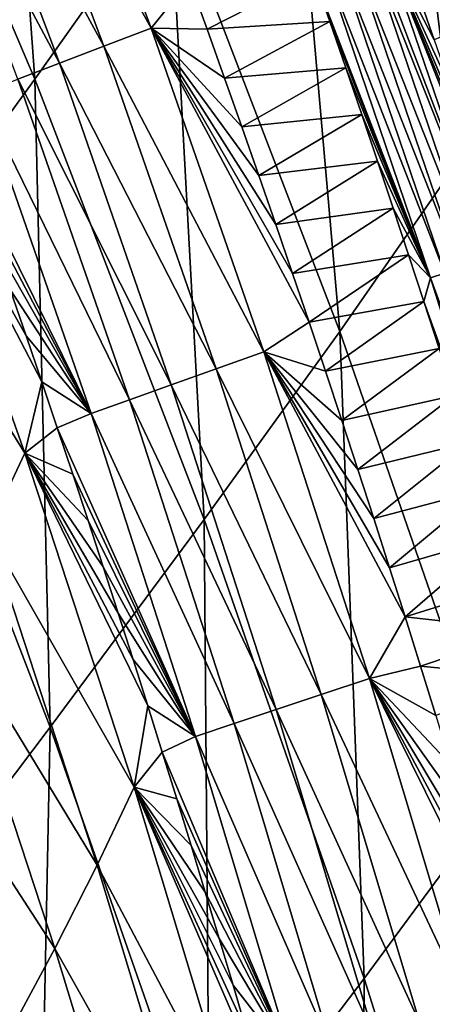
# Model space of a CAD drawing. Header units: millimetres. Extents: x -300 to 300, y -500 to 500.
# Tile 944 of 988: x 249 to 258, y 331 to 354. Entities that reach past the tile are written whole.
import ezdxf

# ---------------------------------------------------------------- set-up
doc = ezdxf.new("R2010")
doc.units = ezdxf.units.MM
doc.header["$LTSCALE"] = 81.481481
for name, color, linetype in [('19', 7, 'CONTINUOUS'), ('21', 7, 'CONTINUOUS'), ('23', 7, 'CONTINUOUS'), ('26', 7, 'CONTINUOUS'), ('29', 7, 'CONTINUOUS'), ('32', 7, 'CONTINUOUS')]:
    doc.layers.add(name, color=color, linetype=linetype)

msp = doc.modelspace()

# ---------------------------------------------------------------- linework, layer by layer
at = {"layer": '19', "color": 7, "linetype": 'CONTINUOUS'}
for points in [[(249.388, 352.32, 28.779), (248.369, 366.305, 24.643), (245.315, 361.912, 28.921), (249.388, 352.32, 28.779)], [(252.456, 356.657, 24.52), (248.369, 366.305, 24.643), (249.388, 352.32, 28.779), (252.456, 356.657, 24.52)], [(258.966, 350.381, 19.916), (257.308, 363.863, 15.264), (255.101, 360.508, 20.017), (258.966, 350.381, 19.916)], [(261.163, 353.709, 15.188), (257.308, 363.863, 15.264), (258.966, 350.381, 19.916), (261.163, 353.709, 15.188)], [(249.388, 352.32, 28.779), (245.315, 361.912, 28.921), (245.911, 347.509, 32.802), (249.388, 352.32, 28.779)], [(256.319, 346.575, 24.398), (255.101, 360.508, 20.017), (252.456, 356.657, 24.52), (256.319, 346.575, 24.398)], [(258.966, 350.381, 19.916), (255.101, 360.508, 20.017), (256.319, 346.575, 24.398), (258.966, 350.381, 19.916)], [(253.24, 342.302, 28.639), (252.456, 356.657, 24.52), (249.388, 352.32, 28.779), (253.24, 342.302, 28.639)], [(256.319, 346.575, 24.398), (252.456, 356.657, 24.52), (253.24, 342.302, 28.639), (256.319, 346.575, 24.398)], [(249.742, 337.574, 32.646), (249.388, 352.32, 28.779), (245.911, 347.509, 32.802), (249.742, 337.574, 32.646)], [(253.24, 342.302, 28.639), (249.388, 352.32, 28.779), (249.742, 337.574, 32.646), (253.24, 342.302, 28.639)], [(259.964, 336.053, 24.278), (258.966, 350.381, 19.916), (256.319, 346.575, 24.398), (259.964, 336.053, 24.278)], [(249.742, 337.574, 32.646), (245.911, 347.509, 32.802), (245.841, 332.401, 36.425), (249.742, 337.574, 32.646)], [(256.876, 331.852, 28.501), (256.319, 346.575, 24.398), (253.24, 342.302, 28.639), (256.876, 331.852, 28.501)], [(259.964, 336.053, 24.278), (256.319, 346.575, 24.398), (256.876, 331.852, 28.501), (259.964, 336.053, 24.278)], [(253.36, 327.215, 32.492), (253.24, 342.302, 28.639), (249.742, 337.574, 32.646), (253.36, 327.215, 32.492)], [(256.876, 331.852, 28.501), (253.24, 342.302, 28.639), (253.36, 327.215, 32.492), (256.876, 331.852, 28.501)], [(249.432, 322.151, 36.259), (249.742, 337.574, 32.646), (245.841, 332.401, 36.425), (249.432, 322.151, 36.259)], [(253.36, 327.215, 32.492), (249.742, 337.574, 32.646), (249.432, 322.151, 36.259), (253.36, 327.215, 32.492)], [(260.3, 320.963, 28.365), (259.964, 336.053, 24.278), (256.876, 331.852, 28.501), (260.3, 320.963, 28.365)], [(249.432, 322.151, 36.259), (245.841, 332.401, 36.425), (245.108, 316.672, 39.807), (249.432, 322.151, 36.259)], [(256.769, 316.426, 32.342), (256.876, 331.852, 28.501), (253.36, 327.215, 32.492), (256.769, 316.426, 32.342)], [(260.3, 320.963, 28.365), (256.876, 331.852, 28.501), (256.769, 316.426, 32.342), (260.3, 320.963, 28.365)]]:
    msp.add_3dface(points, dxfattribs=at)
at = {"layer": '21', "color": 7, "linetype": 'CONTINUOUS'}
for points in [[(249.163, 343.807, 10.129), (245.724, 349.378, 11.923), (246.57, 351.155, 10.093), (249.163, 343.807, 10.129)], [(249.163, 343.807, 10.129), (246.57, 351.155, 10.093), (249.548, 345.432, 8.819), (249.163, 343.807, 10.129)], [(249.548, 345.432, 8.819), (246.57, 351.155, 10.093), (249.191, 346.481, 8.81), (249.548, 345.432, 8.819)], [(249.191, 346.481, 8.81), (246.57, 351.155, 10.093), (248.829, 347.529, 8.801), (249.191, 346.481, 8.81)], [(248.321, 342.032, 11.942), (245.724, 349.378, 11.923), (249.163, 343.807, 10.129), (248.321, 342.032, 11.942)], [(249.902, 344.382, 8.828), (249.163, 343.807, 10.129), (249.548, 345.432, 8.819), (249.902, 344.382, 8.828)], [(250.253, 343.331, 8.837), (249.163, 343.807, 10.129), (249.902, 344.382, 8.828), (250.253, 343.331, 8.837)], [(251.647, 336.206, 10.169), (248.321, 342.032, 11.942), (249.163, 343.807, 10.129), (251.647, 336.206, 10.169)], [(251.647, 336.206, 10.169), (249.163, 343.807, 10.129), (251.957, 338.059, 8.883), (251.647, 336.206, 10.169)], [(251.957, 338.059, 8.883), (249.163, 343.807, 10.129), (251.623, 339.116, 8.874), (251.957, 338.059, 8.883)], [(251.623, 339.116, 8.874), (249.163, 343.807, 10.129), (251.285, 340.171, 8.865), (251.623, 339.116, 8.874)], [(251.285, 340.171, 8.865), (249.163, 343.807, 10.129), (250.945, 341.225, 8.856), (251.285, 340.171, 8.865)], [(250.945, 341.225, 8.856), (249.163, 343.807, 10.129), (250.601, 342.279, 8.846), (250.945, 341.225, 8.856)], [(250.601, 342.279, 8.846), (249.163, 343.807, 10.129), (250.253, 343.331, 8.837), (250.601, 342.279, 8.846)], [(250.809, 334.435, 11.964), (247.355, 340.122, 13.745), (248.321, 342.032, 11.942), (250.809, 334.435, 11.964)], [(250.809, 334.435, 11.964), (248.321, 342.032, 11.942), (251.647, 336.206, 10.169), (250.809, 334.435, 11.964)], [(249.846, 332.535, 13.751), (246.259, 338.078, 15.539), (247.355, 340.122, 13.745), (249.846, 332.535, 13.751)], [(249.846, 332.535, 13.751), (247.355, 340.122, 13.745), (250.809, 334.435, 11.964), (249.846, 332.535, 13.751)], [(248.752, 330.504, 15.528), (246.259, 338.078, 15.539), (249.846, 332.535, 13.751), (248.752, 330.504, 15.528)], [(252.288, 337.002, 8.892), (251.647, 336.206, 10.169), (251.957, 338.059, 8.883), (252.288, 337.002, 8.892)], [(252.616, 335.943, 8.901), (251.647, 336.206, 10.169), (252.288, 337.002, 8.892), (252.616, 335.943, 8.901)], [(254.021, 328.348, 10.212), (250.809, 334.435, 11.964), (251.647, 336.206, 10.169), (254.021, 328.348, 10.212)], [(254.021, 328.348, 10.212), (251.647, 336.206, 10.169), (254.518, 329.572, 8.956), (254.021, 328.348, 10.212)], [(254.518, 329.572, 8.956), (251.647, 336.206, 10.169), (254.209, 330.636, 8.947), (254.518, 329.572, 8.956)], [(254.209, 330.636, 8.947), (251.647, 336.206, 10.169), (253.896, 331.7, 8.938), (254.209, 330.636, 8.947)], [(253.896, 331.7, 8.938), (251.647, 336.206, 10.169), (253.581, 332.762, 8.929), (253.896, 331.7, 8.938)], [(253.581, 332.762, 8.929), (251.647, 336.206, 10.169), (253.262, 333.823, 8.92), (253.581, 332.762, 8.929)], [(253.262, 333.823, 8.92), (251.647, 336.206, 10.169), (252.94, 334.884, 8.911), (253.262, 333.823, 8.92)], [(252.94, 334.884, 8.911), (251.647, 336.206, 10.169), (252.616, 335.943, 8.901), (252.94, 334.884, 8.911)], [(253.188, 326.585, 11.99), (249.846, 332.535, 13.751), (250.809, 334.435, 11.964), (253.188, 326.585, 11.99)], [(253.188, 326.585, 11.99), (250.809, 334.435, 11.964), (254.021, 328.348, 10.212), (253.188, 326.585, 11.99)], [(252.228, 324.697, 13.76), (248.752, 330.504, 15.528), (249.846, 332.535, 13.751), (252.228, 324.697, 13.76)], [(252.228, 324.697, 13.76), (249.846, 332.535, 13.751), (253.188, 326.585, 11.99), (252.228, 324.697, 13.76)]]:
    msp.add_3dface(points, dxfattribs=at)
at = {"layer": '23', "color": 7, "linetype": 'CONTINUOUS'}
for points in [[(253.303, 353.452, 2.758), (252.902, 354.559, 2.761), (255.722, 354.691, 1.096), (253.303, 353.452, 2.758)], [(256.092, 353.632, 1.098), (253.303, 353.452, 2.758), (255.722, 354.691, 1.096), (256.092, 353.632, 1.098)], [(253.7, 352.343, 2.756), (253.303, 353.452, 2.758), (256.092, 353.632, 1.098), (253.7, 352.343, 2.756)], [(256.457, 352.572, 1.099), (253.7, 352.343, 2.756), (256.092, 353.632, 1.098), (256.457, 352.572, 1.099)], [(254.093, 351.234, 2.754), (253.7, 352.343, 2.756), (256.457, 352.572, 1.099), (254.093, 351.234, 2.754)], [(256.819, 351.51, 1.101), (254.093, 351.234, 2.754), (256.457, 352.572, 1.099), (256.819, 351.51, 1.101)], [(254.482, 350.123, 2.752), (254.093, 351.234, 2.754), (256.819, 351.51, 1.101), (254.482, 350.123, 2.752)], [(257.178, 350.448, 1.102), (254.482, 350.123, 2.752), (256.819, 351.51, 1.101), (257.178, 350.448, 1.102)], [(254.867, 349.012, 2.749), (254.482, 350.123, 2.752), (257.178, 350.448, 1.102), (254.867, 349.012, 2.749)], [(257.532, 349.385, 1.104), (254.867, 349.012, 2.749), (257.178, 350.448, 1.102), (257.532, 349.385, 1.104)], [(255.248, 347.899, 2.747), (254.867, 349.012, 2.749), (257.532, 349.385, 1.104), (255.248, 347.899, 2.747)], [(257.883, 348.321, 1.106), (255.248, 347.899, 2.747), (257.532, 349.385, 1.104), (257.883, 348.321, 1.106)], [(255.624, 346.785, 2.744), (255.248, 347.899, 2.747), (257.883, 348.321, 1.106), (255.624, 346.785, 2.744)], [(258.231, 347.256, 1.107), (255.624, 346.785, 2.744), (257.883, 348.321, 1.106), (258.231, 347.256, 1.107)], [(255.997, 345.67, 2.742), (255.624, 346.785, 2.744), (258.231, 347.256, 1.107), (255.997, 345.67, 2.742)], [(258.574, 346.189, 1.109), (255.997, 345.67, 2.742), (258.231, 347.256, 1.107), (258.574, 346.189, 1.109)], [(256.366, 344.554, 2.74), (255.997, 345.67, 2.742), (258.574, 346.189, 1.109), (256.366, 344.554, 2.74)], [(258.915, 345.122, 1.111), (256.366, 344.554, 2.74), (258.574, 346.189, 1.109), (258.915, 345.122, 1.111)], [(256.731, 343.437, 2.737), (256.366, 344.554, 2.74), (258.915, 345.122, 1.111), (256.731, 343.437, 2.737)], [(259.252, 344.054, 1.112), (256.731, 343.437, 2.737), (258.915, 345.122, 1.111), (259.252, 344.054, 1.112)], [(257.093, 342.319, 2.735), (256.731, 343.437, 2.737), (259.252, 344.054, 1.112), (257.093, 342.319, 2.735)], [(259.585, 342.985, 1.114), (257.093, 342.319, 2.735), (259.252, 344.054, 1.112), (259.585, 342.985, 1.114)], [(257.45, 341.201, 2.732), (257.093, 342.319, 2.735), (259.585, 342.985, 1.114), (257.45, 341.201, 2.732)], [(259.915, 341.915, 1.116), (257.45, 341.201, 2.732), (259.585, 342.985, 1.114), (259.915, 341.915, 1.116)], [(257.804, 340.081, 2.73), (257.45, 341.201, 2.732), (259.915, 341.915, 1.116), (257.804, 340.081, 2.73)], [(260.242, 340.844, 1.117), (257.804, 340.081, 2.73), (259.915, 341.915, 1.116), (260.242, 340.844, 1.117)], [(260.565, 339.772, 1.119), (257.804, 340.081, 2.73), (260.242, 340.844, 1.117), (260.565, 339.772, 1.119)], [(258.154, 338.96, 2.727), (257.804, 340.081, 2.73), (260.565, 339.772, 1.119), (258.154, 338.96, 2.727)], [(260.886, 338.699, 1.121), (258.154, 338.96, 2.727), (260.565, 339.772, 1.119), (260.886, 338.699, 1.121)], [(258.501, 337.838, 2.725), (258.154, 338.96, 2.727), (260.886, 338.699, 1.121), (258.501, 337.838, 2.725)]]:
    msp.add_3dface(points, dxfattribs=at)
at = {"layer": '26', "color": 7, "linetype": 'CONTINUOUS'}
for points in [[(249.294, 360.762, 3.554), (252.032, 353.477, 3.551), (248.233, 360.325, 4.433), (249.294, 360.762, 3.554)], [(249.294, 360.762, 3.554), (252.902, 354.559, 2.761), (252.032, 353.477, 3.551), (249.294, 360.762, 3.554)], [(248.233, 360.325, 4.433), (250.959, 353.066, 4.443), (247.232, 359.912, 5.396), (248.233, 360.325, 4.433)], [(248.233, 360.325, 4.433), (252.032, 353.477, 3.551), (250.959, 353.066, 4.443), (248.233, 360.325, 4.433)], [(247.232, 359.912, 5.396), (249.948, 352.678, 5.419), (246.298, 359.525, 6.435), (247.232, 359.912, 5.396)], [(247.232, 359.912, 5.396), (250.959, 353.066, 4.443), (249.948, 352.678, 5.419), (247.232, 359.912, 5.396)], [(246.298, 359.525, 6.435), (249.948, 352.678, 5.419), (249.006, 352.314, 6.471), (246.298, 359.525, 6.435)], [(252.902, 354.559, 2.761), (253.303, 353.452, 2.758), (252.032, 353.477, 3.551), (252.902, 354.559, 2.761)], [(252.032, 353.477, 3.551), (254.594, 346.116, 3.548), (250.959, 353.066, 4.443), (252.032, 353.477, 3.551)], [(253.303, 353.452, 2.758), (253.7, 352.343, 2.756), (252.032, 353.477, 3.551), (253.303, 353.452, 2.758)], [(253.7, 352.343, 2.756), (254.093, 351.234, 2.754), (252.032, 353.477, 3.551), (253.7, 352.343, 2.756)], [(254.093, 351.234, 2.754), (254.482, 350.123, 2.752), (252.032, 353.477, 3.551), (254.093, 351.234, 2.754)], [(254.482, 350.123, 2.752), (254.867, 349.012, 2.749), (252.032, 353.477, 3.551), (254.482, 350.123, 2.752)], [(254.867, 349.012, 2.749), (255.248, 347.899, 2.747), (252.032, 353.477, 3.551), (254.867, 349.012, 2.749)], [(255.248, 347.899, 2.747), (255.624, 346.785, 2.744), (252.032, 353.477, 3.551), (255.248, 347.899, 2.747)], [(252.032, 353.477, 3.551), (255.624, 346.785, 2.744), (254.594, 346.116, 3.548), (252.032, 353.477, 3.551)], [(250.959, 353.066, 4.443), (253.511, 345.729, 4.452), (249.948, 352.678, 5.419), (250.959, 353.066, 4.443)], [(250.959, 353.066, 4.443), (254.594, 346.116, 3.548), (253.511, 345.729, 4.452), (250.959, 353.066, 4.443)], [(249.948, 352.678, 5.419), (252.49, 345.363, 5.441), (249.006, 352.314, 6.471), (249.948, 352.678, 5.419)], [(249.948, 352.678, 5.419), (253.511, 345.729, 4.452), (252.49, 345.363, 5.441), (249.948, 352.678, 5.419)], [(249.006, 352.314, 6.471), (251.541, 345.022, 6.507), (248.141, 351.979, 7.591), (249.006, 352.314, 6.471)], [(249.006, 352.314, 6.471), (252.49, 345.363, 5.441), (251.541, 345.022, 6.507), (249.006, 352.314, 6.471)], [(247.724, 350.666, 8.774), (248.141, 351.979, 7.591), (250.671, 344.707, 7.641), (247.724, 350.666, 8.774)], [(248.141, 351.979, 7.591), (251.541, 345.022, 6.507), (250.671, 344.707, 7.641), (248.141, 351.979, 7.591)], [(248.096, 349.621, 8.783), (247.724, 350.666, 8.774), (250.671, 344.707, 7.641), (248.096, 349.621, 8.783)], [(248.464, 348.576, 8.792), (248.096, 349.621, 8.783), (250.671, 344.707, 7.641), (248.464, 348.576, 8.792)], [(248.829, 347.529, 8.801), (248.464, 348.576, 8.792), (250.671, 344.707, 7.641), (248.829, 347.529, 8.801)], [(249.191, 346.481, 8.81), (248.829, 347.529, 8.801), (250.671, 344.707, 7.641), (249.191, 346.481, 8.81)], [(255.624, 346.785, 2.744), (255.997, 345.67, 2.742), (254.594, 346.116, 3.548), (255.624, 346.785, 2.744)], [(249.548, 345.432, 8.819), (249.191, 346.481, 8.81), (250.671, 344.707, 7.641), (249.548, 345.432, 8.819)], [(254.594, 346.116, 3.548), (256.993, 338.682, 3.543), (253.511, 345.729, 4.452), (254.594, 346.116, 3.548)], [(255.997, 345.67, 2.742), (256.366, 344.554, 2.74), (254.594, 346.116, 3.548), (255.997, 345.67, 2.742)], [(256.366, 344.554, 2.74), (256.731, 343.437, 2.737), (254.594, 346.116, 3.548), (256.366, 344.554, 2.74)], [(256.731, 343.437, 2.737), (257.093, 342.319, 2.735), (254.594, 346.116, 3.548), (256.731, 343.437, 2.737)], [(257.093, 342.319, 2.735), (257.45, 341.201, 2.732), (254.594, 346.116, 3.548), (257.093, 342.319, 2.735)], [(257.45, 341.201, 2.732), (257.804, 340.081, 2.73), (254.594, 346.116, 3.548), (257.45, 341.201, 2.732)], [(254.594, 346.116, 3.548), (257.804, 340.081, 2.73), (256.993, 338.682, 3.543), (254.594, 346.116, 3.548)], [(253.511, 345.729, 4.452), (255.9, 338.318, 4.46), (252.49, 345.363, 5.441), (253.511, 345.729, 4.452)], [(253.511, 345.729, 4.452), (256.993, 338.682, 3.543), (255.9, 338.318, 4.46), (253.511, 345.729, 4.452)], [(249.902, 344.382, 8.828), (249.548, 345.432, 8.819), (250.671, 344.707, 7.641), (249.902, 344.382, 8.828)], [(252.49, 345.363, 5.441), (254.872, 337.974, 5.463), (251.541, 345.022, 6.507), (252.49, 345.363, 5.441)], [(252.49, 345.363, 5.441), (255.9, 338.318, 4.46), (254.872, 337.974, 5.463), (252.49, 345.363, 5.441)], [(251.541, 345.022, 6.507), (253.917, 337.654, 6.542), (250.671, 344.707, 7.641), (251.541, 345.022, 6.507)], [(251.541, 345.022, 6.507), (254.872, 337.974, 5.463), (253.917, 337.654, 6.542), (251.541, 345.022, 6.507)], [(249.902, 344.382, 8.828), (250.671, 344.707, 7.641), (253.044, 337.358, 7.69), (249.902, 344.382, 8.828)], [(250.671, 344.707, 7.641), (253.917, 337.654, 6.542), (253.044, 337.358, 7.69), (250.671, 344.707, 7.641)], [(250.253, 343.331, 8.837), (249.902, 344.382, 8.828), (253.044, 337.358, 7.69), (250.253, 343.331, 8.837)], [(250.601, 342.279, 8.846), (250.253, 343.331, 8.837), (253.044, 337.358, 7.69), (250.601, 342.279, 8.846)], [(250.945, 341.225, 8.856), (250.601, 342.279, 8.846), (253.044, 337.358, 7.69), (250.945, 341.225, 8.856)], [(251.285, 340.171, 8.865), (250.945, 341.225, 8.856), (253.044, 337.358, 7.69), (251.285, 340.171, 8.865)], [(251.623, 339.116, 8.874), (251.285, 340.171, 8.865), (253.044, 337.358, 7.69), (251.623, 339.116, 8.874)], [(257.804, 340.081, 2.73), (258.154, 338.96, 2.727), (256.993, 338.682, 3.543), (257.804, 340.081, 2.73)], [(251.957, 338.059, 8.883), (251.623, 339.116, 8.874), (253.044, 337.358, 7.69), (251.957, 338.059, 8.883)], [(258.154, 338.96, 2.727), (258.501, 337.838, 2.725), (256.993, 338.682, 3.543), (258.154, 338.96, 2.727)], [(256.993, 338.682, 3.543), (259.241, 331.182, 3.536), (255.9, 338.318, 4.46), (256.993, 338.682, 3.543)], [(258.501, 337.838, 2.725), (258.844, 336.715, 2.722), (256.993, 338.682, 3.543), (258.501, 337.838, 2.725)], [(258.844, 336.715, 2.722), (259.184, 335.592, 2.719), (256.993, 338.682, 3.543), (258.844, 336.715, 2.722)], [(259.184, 335.592, 2.719), (259.52, 334.467, 2.717), (256.993, 338.682, 3.543), (259.184, 335.592, 2.719)], [(259.52, 334.467, 2.717), (259.853, 333.342, 2.714), (256.993, 338.682, 3.543), (259.52, 334.467, 2.717)], [(259.853, 333.342, 2.714), (260.183, 332.216, 2.712), (256.993, 338.682, 3.543), (259.853, 333.342, 2.714)], [(256.993, 338.682, 3.543), (260.183, 332.216, 2.712), (259.241, 331.182, 3.536), (256.993, 338.682, 3.543)], [(255.9, 338.318, 4.46), (258.14, 330.839, 4.467), (254.872, 337.974, 5.463), (255.9, 338.318, 4.46)], [(255.9, 338.318, 4.46), (259.241, 331.182, 3.536), (258.14, 330.839, 4.467), (255.9, 338.318, 4.46)], [(252.288, 337.002, 8.892), (251.957, 338.059, 8.883), (253.044, 337.358, 7.69), (252.288, 337.002, 8.892)], [(254.872, 337.974, 5.463), (257.105, 330.516, 5.483), (253.917, 337.654, 6.542), (254.872, 337.974, 5.463)], [(254.872, 337.974, 5.463), (258.14, 330.839, 4.467), (257.105, 330.516, 5.483), (254.872, 337.974, 5.463)], [(253.917, 337.654, 6.542), (256.146, 330.215, 6.577), (253.044, 337.358, 7.69), (253.917, 337.654, 6.542)], [(253.917, 337.654, 6.542), (257.105, 330.516, 5.483), (256.146, 330.215, 6.577), (253.917, 337.654, 6.542)], [(252.288, 337.002, 8.892), (253.044, 337.358, 7.69), (255.27, 329.939, 7.739), (252.288, 337.002, 8.892)], [(253.044, 337.358, 7.69), (256.146, 330.215, 6.577), (255.27, 329.939, 7.739), (253.044, 337.358, 7.69)], [(252.616, 335.943, 8.901), (252.288, 337.002, 8.892), (255.27, 329.939, 7.739), (252.616, 335.943, 8.901)], [(252.94, 334.884, 8.911), (252.616, 335.943, 8.901), (255.27, 329.939, 7.739), (252.94, 334.884, 8.911)], [(253.262, 333.823, 8.92), (252.94, 334.884, 8.911), (255.27, 329.939, 7.739), (253.262, 333.823, 8.92)], [(253.581, 332.762, 8.929), (253.262, 333.823, 8.92), (255.27, 329.939, 7.739), (253.581, 332.762, 8.929)], [(253.896, 331.7, 8.938), (253.581, 332.762, 8.929), (255.27, 329.939, 7.739), (253.896, 331.7, 8.938)], [(254.209, 330.636, 8.947), (253.896, 331.7, 8.938), (255.27, 329.939, 7.739), (254.209, 330.636, 8.947)]]:
    msp.add_3dface(points, dxfattribs=at)
at = {"layer": '29', "color": 7, "linetype": 'CONTINUOUS'}
msp.add_3dface([(258.463, 353.216, 0.5), (258.061, 354.371, 0.5), (260.282, 353.991, 0.5), (258.463, 353.216, 0.5)], dxfattribs=at)
at = {"layer": '32', "color": 7, "linetype": 'CONTINUOUS'}
for points in [[(259.396, 348.134, 0.569), (256.58, 355.278, 0.653), (256.924, 355.399, 0.567), (259.396, 348.134, 0.569)], [(259.75, 348.25, 0.517), (256.924, 355.399, 0.567), (257.272, 355.523, 0.516), (259.75, 348.25, 0.517)], [(259.396, 348.134, 0.569), (256.924, 355.399, 0.567), (259.75, 348.25, 0.517), (259.396, 348.134, 0.569)], [(258.061, 354.371, 0.5), (258.463, 353.216, 0.5), (257.272, 355.523, 0.516), (258.061, 354.371, 0.5)], [(258.463, 353.216, 0.5), (258.863, 352.049, 0.5), (257.272, 355.523, 0.516), (258.463, 353.216, 0.5)], [(258.863, 352.049, 0.5), (259.263, 350.87, 0.5), (257.272, 355.523, 0.516), (258.863, 352.049, 0.5)], [(259.263, 350.87, 0.5), (259.663, 349.678, 0.5), (257.272, 355.523, 0.516), (259.263, 350.87, 0.5)], [(259.663, 349.678, 0.5), (260.062, 348.472, 0.5), (257.272, 355.523, 0.516), (259.663, 349.678, 0.5)], [(260.062, 348.472, 0.5), (259.75, 348.25, 0.517), (257.272, 355.523, 0.516), (260.062, 348.472, 0.5)], [(258.706, 347.907, 0.778), (255.924, 355.045, 0.924), (256.245, 355.159, 0.772), (258.706, 347.907, 0.778)], [(259.046, 348.019, 0.656), (256.245, 355.159, 0.772), (256.58, 355.278, 0.653), (259.046, 348.019, 0.656)], [(258.706, 347.907, 0.778), (256.245, 355.159, 0.772), (259.046, 348.019, 0.656), (258.706, 347.907, 0.778)], [(259.046, 348.019, 0.656), (256.58, 355.278, 0.653), (259.396, 348.134, 0.569), (259.046, 348.019, 0.656)], [(258.38, 347.8, 0.932), (255.722, 354.691, 1.096), (255.924, 355.045, 0.924), (258.38, 347.8, 0.932)], [(258.38, 347.8, 0.932), (255.924, 355.045, 0.924), (258.706, 347.907, 0.778), (258.38, 347.8, 0.932)], [(256.092, 353.632, 1.098), (255.722, 354.691, 1.096), (258.38, 347.8, 0.932), (256.092, 353.632, 1.098)], [(256.457, 352.572, 1.099), (256.092, 353.632, 1.098), (258.38, 347.8, 0.932), (256.457, 352.572, 1.099)], [(256.819, 351.51, 1.101), (256.457, 352.572, 1.099), (258.38, 347.8, 0.932), (256.819, 351.51, 1.101)], [(257.178, 350.448, 1.102), (256.819, 351.51, 1.101), (258.38, 347.8, 0.932), (257.178, 350.448, 1.102)], [(257.532, 349.385, 1.104), (257.178, 350.448, 1.102), (258.38, 347.8, 0.932), (257.532, 349.385, 1.104)], [(257.883, 348.321, 1.106), (257.532, 349.385, 1.104), (258.38, 347.8, 0.932), (257.883, 348.321, 1.106)], [(258.231, 347.256, 1.107), (257.883, 348.321, 1.106), (258.38, 347.8, 0.932), (258.231, 347.256, 1.107)], [(260.671, 340.505, 0.94), (258.231, 347.256, 1.107), (258.38, 347.8, 0.932), (260.671, 340.505, 0.94)], [(261.002, 340.606, 0.783), (258.38, 347.8, 0.932), (258.706, 347.907, 0.778), (261.002, 340.606, 0.783)], [(260.671, 340.505, 0.94), (258.38, 347.8, 0.932), (261.002, 340.606, 0.783), (260.671, 340.505, 0.94)], [(258.574, 346.189, 1.109), (258.231, 347.256, 1.107), (260.671, 340.505, 0.94), (258.574, 346.189, 1.109)]]:
    msp.add_3dface(points, dxfattribs=at)

doc.saveas('drawing.dxf')
